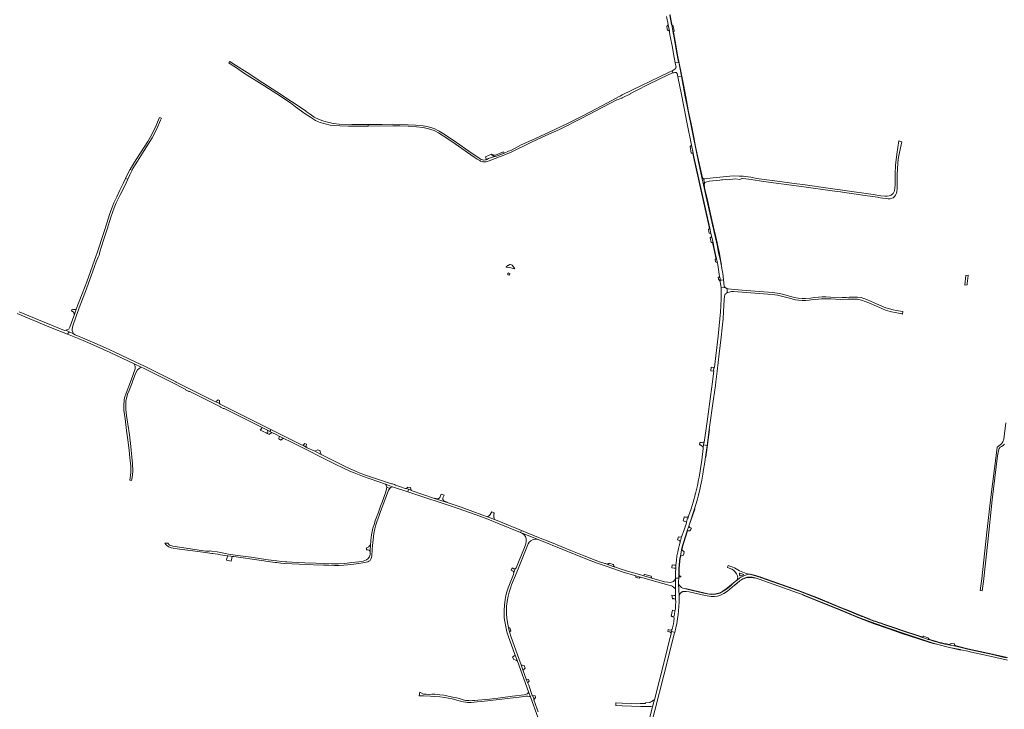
# Model space of a CAD drawing. Extents: x 146402 to 164798, y 455483 to 464134.
# Tile 563 of 575: x 161628 to 163053, y 461527 to 462524. Entities that reach past the tile are written whole.
import ezdxf

# ---------------------------------------------------------------- set-up
doc = ezdxf.new("R2010")
doc.units = 0
doc.header["$LTSCALE"] = 0.2
for name, color, linetype, lineweight in [('B-XX-VH-VERHARDING_ASFALT-GV', 252, 'CONTINUOUS', 18), ('B-XX-VH-VERHARDING_BETONSTRAATSTEEN-GV', 252, 'CONTINUOUS', 18), ('B-XX-VH-VERHARDING_FUNDERING_ZAND-GV', 252, 'CONTINUOUS', 18), ('B-XX-VH-VERHARDING_GRASBETONSTEEN-GV', 252, 'CONTINUOUS', 18), ('B-XX-VH-VERHARDING_PUIN-GV', 252, 'CONTINUOUS', 18), ('B-XX-VH-VERHARDING_STRAATBAKSTEEN-GV', 252, 'CONTINUOUS', 18)]:
    doc.layers.add(name, color=color, linetype=linetype, lineweight=lineweight)

msp = doc.modelspace()

# ---------------------------------------------------------------- linework, layer by layer
at = {"layer": 'B-XX-VH-VERHARDING_ASFALT-GV'}
for points in [[(162564, 462528.222), (162566.264, 462516.502), (162566.278, 462516.428), (162568.106, 462506.973), (162568.124, 462506.879), (162568.444, 462505.222), (162569.414, 462500), (162572.476, 462483.513), (162574.222, 462474.111), (162576.694, 462461.11), (162581.607, 462462.068), (162581.556, 462462.333), (162581.548, 462462.377), (162577.083, 462485.769), (162574.971, 462497.267), (162573.88, 462502.81), (162573.778, 462503.602), (162573.69, 462504.564), (162573.793, 462505.092), (162573.741, 462505.351), (162571.488, 462516.492), (162571.4, 462516.927), (162568.778, 462529.889)], [(161624.286, 462098.886), (161672.514, 462078.813), (161697.03, 462069.01), (161699.462, 462072.326), (161694.649, 462074.51), (161692.502, 462074.486), (161663.399, 462086.403), (161627.19, 462101.39)], [(162378.327, 461522.908), (162376.843, 461526.839), (162371.799, 461540.304), (162371.943, 461542.055), (162370.745, 461545.677), (162369.783, 461546.526), (162364.493, 461561.165), (162363.156, 461564.533), (162361.044, 461570.273), (162356.719, 461582.343), (162353.475, 461590.991), (162350.258, 461599.829), (162338.948, 461630.959), (162336.878, 461638.334), (162335.261, 461644.784), (162333.697, 461652.111), (162332.714, 461658.163), (162332.234, 461664.432), (162332.267, 461669.463), (162332.573, 461675.669), (162333.445, 461682.515), (162334.818, 461690.032), (162336.323, 461696.042), (162338.061, 461701.629), (162339.83, 461706.389), (162347.141, 461724.625), (162363.963, 461765.944), (162365.387, 461768.018), (162367.494, 461770.145), (162370.839, 461771.87), (162373.708, 461772.494), (162377.597, 461771.828), (162380.805, 461771.04), (162352.475, 461782.263), (162355.613, 461780.639), (162358.011, 461778.692), (162359.875, 461776.234), (162360.94, 461772.807), (162361.076, 461769.485), (162360.178, 461765.645), (162358.333, 461760.639), (162346.451, 461731.254), (162345.128, 461729.852), (162342.866, 461724.165), (162342.484, 461721.664), (162334.828, 461702.18), (162333.017, 461696.454), (162331.602, 461690.91), (162330.444, 461685.225), (162329.513, 461677.286), (162328.851, 461669.737), (162328.802, 461664.481), (162329.082, 461658.632), (162329.826, 461653.703), (162331.427, 461645.69), (162333.104, 461638.745), (162335.499, 461631.329), (162344.215, 461607.092), (162344.98, 461604.964), (162348.101, 461596.322), (162364.357, 461551.912), (162366.951, 461544.693), (162367.662, 461543.033), (162377.787, 461515.218)], [(163056.111, 461601.035), (163051.404, 461602.05), (163036.018, 461605.537), (163026.426, 461607.57), (163008.815, 461611.433), (163000, 461613.383), (162984.667, 461617.222), (162982.333, 461617.667), (162972.333, 461619.889), (162969.165, 461620.489), (162966.874, 461620.923), (162965.325, 461621.249), (162963.78, 461621.591), (162962.239, 461621.948), (162960.701, 461622.321), (162959.167, 461622.709), (162957.637, 461623.113), (162956.111, 461623.532), (162954.59, 461623.967), (162953.073, 461624.417), (162952.472, 461624.6), (162943.659, 461627.311), (162942.56, 461627.648), (162937.204, 461629.497), (162934.512, 461630.389), (162927.654, 461632.661), (162906.91, 461639.663), (162891.423, 461644.857), (162878.296, 461649.346), (162875.896, 461650.115), (162873.501, 461650.9), (162871.111, 461651.699), (162868.726, 461652.514), (162866.346, 461653.344), (162863.972, 461654.189), (162861.603, 461655.049), (162859.24, 461655.924), (162856.882, 461656.814), (162854.53, 461657.719), (162852.183, 461658.639), (162849.843, 461659.574), (162847.509, 461660.524), (162846.817, 461660.809), (162838.596, 461664.064), (162828.474, 461668.325), (162817.222, 461672.778), (162783.556, 461686.778), (162754.778, 461697.889), (162700.183, 461717.216), (162699.222, 461717.556), (162689.222, 461720.444), (162683.786, 461721.854), (162681.195, 461721.321), (162678.264, 461720.521), (162674.96, 461719.189), (162670.005, 461716.418), (162666.111, 461713.444), (162665.667, 461713.222), (162662.778, 461710.667), (162661.161, 461709.199), (162655.556, 461704.111), (162650.778, 461700.222), (162645.778, 461697.111), (162641.111, 461694.556), (162635.444, 461693.111), (162629.667, 461692.556), (162625.889, 461692.778), (162617.889, 461694.333), (162593.222, 461700.222), (162590.115, 461700.999), (162587.827, 461701.697), (162585.895, 461702.62), (162584.271, 461703.895), (162583.184, 461704.882), (162582.631, 461705.595), (162581.553, 461708.248), (162582.317, 461690.712), (162583.122, 461692.895), (162583.227, 461693.087), (162583.413, 461693.396), (162583.613, 461693.696), (162583.825, 461693.988), (162584.05, 461694.269), (162584.287, 461694.541), (162584.537, 461694.801), (162584.797, 461695.051), (162585.068, 461695.288), (162585.35, 461695.513), (162585.641, 461695.726), (162585.942, 461695.925), (162586.251, 461696.111), (162586.568, 461696.283), (162586.892, 461696.441), (162587.223, 461696.584), (162587.56, 461696.712), (162589.455, 461696.975), (162592.222, 461696.889), (162596.778, 461696.222), (162619.778, 461691), (162628.556, 461689.556), (162633.556, 461689.667), (162637.889, 461690.222), (162641.889, 461691.556), (162646.778, 461693.778), (162652.333, 461697.444), (162662.333, 461706.222), (162662.693, 461706.519), (162669.889, 461712.444), (162674.222, 461715.222), (162679.222, 461717.111), (162681.222, 461717.444), (162684.667, 461717.667), (162687.778, 461717.333), (162691.9, 461716.529), (162692.333, 461716.444), (162697.889, 461714.778), (162753.667, 461694.889), (162760.74, 461692.282), (162765.239, 461690.624), (162784.666, 461682.88), (162813.466, 461671.068), (162830.741, 461664.029), (162831.698, 461663.64), (162837.571, 461661.264), (162843.451, 461658.904), (162867.29, 461649.927), (162877.223, 461646.556), (162886.667, 461643.444), (162892.676, 461641.295), (162903.444, 461637.444), (162943.889, 461623.889), (162948.635, 461622.598), (162956.556, 461620.444), (162973.778, 461616.111), (162988.778, 461612.778), (162989.981, 461612.521), (163000, 461610.384), (163005.444, 461609.222), (163034.111, 461602.778), (163057.444, 461597.444)], [(162540.798, 461500), (162566.531, 461600.227), (162575.301, 461635.395), (162575.886, 461637.801), (162573.343, 461638.572), (162571.116, 461639.247), (162570.497, 461636.792), (162570.522, 461635.233), (162569.011, 461628.915), (162561.958, 461601.13), (162546.439, 461540.416), (162545.633, 461537.262), (162543.808, 461530.133), (162536.067, 461500)]]:
    msp.add_lwpolyline(points, dxfattribs=at)
for points in [[(162573.793, 462505.092), (162574.156, 462505.87), (162574.313, 462506.207), (162574.413, 462506.435), (162574.527, 462506.657), (162574.656, 462506.871), (162574.797, 462507.076), (162574.952, 462507.272), (162575.099, 462507.435), (162573.787, 462514.553), (162573.609, 462514.648), (162573.334, 462514.812), (162573.068, 462514.989), (162572.811, 462515.179), (162572.563, 462515.382), (162572.326, 462515.597), (162572.142, 462515.781), (162572.1, 462515.823), (162572.026, 462515.902), (162571.488, 462516.492), (162573.741, 462505.351)], [(162572.092, 462449.917), (162573.183, 462446.73), (162574.444, 462447), (162576.222, 462447.222), (162576.789, 462447.182), (162577.778, 462447.111), (162579.554, 462446.066), (162580.488, 462441.19), (162585.439, 462442.201), (162581.607, 462462.068), (162576.694, 462461.11), (162577.851, 462455.026), (162577.333, 462453.889), (162576.222, 462452.333), (162576.036, 462452.175), (162574.778, 462451.111)], [(162131.988, 462372.128), (162132, 462369.556), (162167.667, 462370.19), (162178.111, 462370.19), (162190.222, 462369.525), (162202.111, 462368.747), (162211.546, 462367.631), (162218.287, 462366.435), (162227.855, 462363.354), (162228.703, 462362.946), (162233.927, 462360.24), (162235.444, 462359.111), (162244.778, 462353.111), (162258.333, 462344.222), (162285.444, 462325.111), (162290, 462322), (162293.721, 462319.98), (162294.902, 462319.316), (162297.365, 462318.458), (162298.377, 462318.279), (162300.622, 462318.097), (162301.722, 462318.065), (162303.176, 462318.266), (162308.801, 462320.261), (162309.778, 462320.556), (162328.778, 462327.667), (162339, 462332.222), (162367.778, 462346.111), (162384.889, 462354.111), (162409, 462365), (162441.556, 462381.208), (162471.833, 462397.056), (162492.222, 462407.639), (162492.51, 462407.762), (162494.184, 462408.475), (162498.921, 462410.295), (162499.444, 462410.444), (162500, 462410.727), (162511.641, 462416.652), (162511.889, 462416.778), (162520.624, 462421.335), (162537.444, 462430.111), (162567.222, 462444.667), (162570.667, 462446), (162572.889, 462446.667), (162573.183, 462446.73), (162572.092, 462449.917), (162567.778, 462448), (162500, 462414.906), (162496.778, 462413.333), (162496.667, 462412.889), (162471.222, 462399.778), (162442.778, 462384.778), (162420.667, 462373.667), (162393, 462360.333), (162369, 462349.556), (162353.778, 462342.556), (162338.444, 462334.667), (162335.534, 462333.449), (162328.889, 462330.667), (162318.177, 462326.262), (162315.995, 462325.835), (162312.196, 462325.091), (162306.399, 462322.922), (162304.062, 462321.689), (162302.99, 462321.363), (162302.584, 462321.239), (162299.444, 462320.778), (162295.556, 462321.667), (162292.778, 462323.222), (162278, 462333.667), (162260.111, 462346.111), (162242, 462358.111), (162235.111, 462362.556), (162232, 462364.167), (162228.889, 462365.778), (162224.111, 462367.444), (162218.889, 462369), (162212, 462370.222), (162200.778, 462371.111), (162189.889, 462371.889), (162180.889, 462372.333), (162167.111, 462372.667), (162152.613, 462372.252), (162151.556, 462372.222)], [(162600.146, 462342.146), (162602.511, 462330.56), (162603.556, 462325.444), (162626.609, 462222.14), (162628.34, 462214.382), (162629.103, 462210.962), (162631.323, 462201.011), (162633.111, 462193), (162634.021, 462188.713), (162636.341, 462177.781), (162637.543, 462172.118), (162638.111, 462169.444), (162639.333, 462162.667), (162640.907, 462152.329), (162641.057, 462151.343), (162641.405, 462149.054), (162641.667, 462147.333), (162641.724, 462146.862), (162646.621, 462147.396), (162646.625, 462147.397), (162645.995, 462152.951), (162645.889, 462153.889), (162643.778, 462166.667), (162643.224, 462169.553), (162642.222, 462174.778), (162639.444, 462186.444), (162637.556, 462195.778), (162632.778, 462216.444), (162620.869, 462269.635), (162619.444, 462276), (162617.559, 462284.905), (162615.277, 462295.294), (162610.778, 462315.778), (162602.333, 462355.556), (162593.333, 462401), (162591.222, 462412.222), (162585.439, 462442.201), (162580.488, 462441.19), (162585.444, 462415.333), (162593.778, 462373.333)], [(162598.002, 462340.195), (162599.892, 462330.564), (162601.333, 462330.667), (162601.991, 462330.607), (162602.511, 462330.56), (162600.146, 462342.146), (162598.778, 462340.778)], [(162634.742, 462173.674), (162637.543, 462172.118), (162636.341, 462177.781), (162635.866, 462177.611), (162634.955, 462177.285), (162634.934, 462177.17), (162634.634, 462176.96), (162634.423, 462176.91), (162634.346, 462176.892)], [(162638.665, 462151.218), (162639.068, 462148.98), (162639.168, 462148.327), (162640.84, 462146.766), (162641.724, 462146.862), (162641.667, 462147.333), (162641.405, 462149.054), (162641.057, 462151.343), (162640.907, 462152.329), (162640.645, 462152.013), (162640.168, 462151.61), (162639.669, 462151.354), (162639.25, 462151.258)], [(162647.583, 462138.341), (162646.621, 462147.396), (162640.768, 462146.758), (162641.196, 462146.212), (162641.338, 462146.006), (162641.466, 462145.792), (162641.58, 462145.57), (162641.68, 462145.341), (162641.764, 462145.106), (162641.827, 462144.891), (162642.951, 462135.992), (162648.61, 462136.609), (162648.54, 462136.673), (162648.374, 462136.85), (162648.221, 462137.038), (162648.08, 462137.235), (162647.952, 462137.441), (162647.838, 462137.655), (162647.738, 462137.877), (162647.654, 462138.104), (162647.584, 462138.336)], [(162648.717, 462136.507), (162648.61, 462136.609), (162642.951, 462135.992), (162643.105, 462134.511), (162643.27, 462127.438), (162643.035, 462120.61), (162642.374, 462109.917), (162641.946, 462101.185), (162638.65, 462066.106), (162633.366, 462021.111), (162632.892, 462020.254), (162632.342, 462019.976), (162632.265, 462019.976), (162631.902, 462016.662), (162631.957, 462016.662), (162632.69, 462015.694), (162630.569, 462000), (162627.691, 461978.705), (162623.168, 461946.195), (162619.007, 461915.49), (162618.26, 461913.056), (162617.68, 461908.765), (162620.14, 461908.392), (162622.644, 461908.013), (162625.873, 461931.284), (162632.003, 461975.574), (162634.685, 461994.622), (162635.368, 462000), (162637.357, 462015.662), (162640.418, 462040.487), (162643.172, 462064.411), (162644.498, 462078.277), (162645.77, 462091.316), (162646.593, 462101.338), (162647.164, 462111.436), (162647.912, 462124.364), (162648.179, 462125.213), (162648.283, 462125.489), (162648.401, 462125.76), (162648.534, 462126.024), (162648.681, 462126.28), (162648.842, 462126.528), (162649.016, 462126.767), (162649.203, 462126.997), (162649.401, 462127.215), (162649.612, 462127.423), (162649.833, 462127.619), (162650.065, 462127.803), (162650.306, 462127.974), (162650.556, 462128.131), (162650.814, 462128.275), (162651.079, 462128.405), (162651.352, 462128.52), (162651.63, 462128.621), (162651.913, 462128.706), (162651.912, 462128.72), (162651.726, 462134.999), (162651.423, 462135.063), (162651.123, 462135.142), (162650.828, 462135.237), (162650.538, 462135.346), (162650.254, 462135.471), (162649.977, 462135.61), (162649.707, 462135.763), (162649.446, 462135.929), (162649.193, 462136.109), (162648.95, 462136.302)], [(162000, 461926.759), (161991.536, 461930.992), (161990.762, 461929.684), (161989.909, 461928.244), (161992.706, 461926.846), (162000, 461923.177), (162003.457, 461921.438), (162010.146, 461918.127), (162020.396, 461913.234), (162086.393, 461880.179), (162094.788, 461876.192), (162105.801, 461871.047), (162111.917, 461868.353), (162119.156, 461865.458), (162123.912, 461863.567), (162157.344, 461851.929), (162167.582, 461848.229), (162189.404, 461840.995), (162190.729, 461844.609), (162187.317, 461845.712), (162187.024, 461845.36), (162176.052, 461849.052), (162171.705, 461850.616), (162170.358, 461851.565), (162167.405, 461852.526), (162166.082, 461852.386), (162129.692, 461864.708), (162119.301, 461868.662), (162112.847, 461871.31), (162106.25, 461874.217), (162097.003, 461878.566), (162088.371, 461882.823), (162064.039, 461895.002), (162054.85, 461899.57), (162044.083, 461904.79), (162042.292, 461905.792), (162037.482, 461908.25), (162035.602, 461908.954)], [(162620.14, 461908.392), (162617.68, 461908.765), (162617.244, 461905.538), (162617.275, 461903.737), (162614.957, 461886.696), (162611.014, 461861.978), (162610.289, 461858.171), (162608.787, 461850.266), (162606.114, 461838.709), (162602.735, 461826.012), (162599.637, 461816.465), (162595.999, 461805.665), (162595.545, 461804.318), (162595.131, 461803.127), (162594.284, 461802.559), (162592.713, 461797.528), (162592.709, 461795.989), (162588.852, 461784.583), (162585.871, 461775.759), (162583.687, 461768.401), (162582.171, 461763.022), (162581.191, 461758.814), (162580.256, 461754.047), (162579.167, 461748.364), (162578.281, 461741.44), (162577.559, 461734.911), (162577.271, 461730.544), (162576.949, 461724.096), (162576.78, 461716.039), (162579.305, 461716.039), (162581.686, 461716.039), (162581.824, 461718.107), (162581.789, 461719.395), (162581.873, 461726.732), (162582.047, 461730.133), (162582.81, 461740.68), (162583.457, 461744.974), (162584.031, 461747.792), (162585.822, 461757.174), (162586.717, 461761.372), (162588.463, 461767.867), (162593.771, 461784.623), (162596.097, 461791.509), (162604.528, 461816.167), (162606.567, 461822.653), (162608.422, 461829.113), (162609.925, 461834.599), (162611.702, 461841.858), (162613.265, 461849.019), (162614.989, 461857.618), (162616.495, 461866.332), (162617.668, 461873.258), (162618.871, 461880.925), (162620.297, 461891.093), (162622.644, 461908.013)], [(162163.488, 461845.991), (162159.056, 461847.574), (162158.903, 461845.094), (162157.604, 461840.906), (162152.401, 461826.249), (162150.094, 461820.051), (162146.533, 461810.169), (162144.327, 461804.305), (162142.428, 461798.828), (162140.855, 461793.908), (162139.07, 461788.258), (162138.086, 461783.434), (162137.223, 461778.845), (162136.265, 461771.129), (162135.867, 461768.203), (162135.485, 461765.263), (162135.001, 461754.86), (162134.988, 461754.105), (162134.973, 461753.223), (162134.929, 461750.58), (162134.602, 461748.996), (162134.014, 461747.119), (162133.407, 461746.134), (162132.236, 461744.665), (162129.632, 461742.665), (162124.925, 461740.924), (162118.541, 461739.902), (162108.545, 461738.629), (162098.665, 461737.449), (162089.015, 461736.966), (162079.103, 461737.024), (162069.658, 461737.255), (162056.402, 461737.713), (162040.66, 461738.278), (162029.469, 461738.734), (162022.31, 461739.14), (162014.736, 461739.543), (162012.37, 461739.765), (162007.239, 461740.247), (162000, 461741.208), (161999.883, 461741.224), (161987.317, 461742.858), (161977.596, 461744.261), (161962.909, 461746.282), (161939.692, 461749.345), (161930.17, 461750.785), (161925.577, 461751.923), (161913.704, 461754.121), (161905.349, 461755.393), (161904.019, 461755.411), (161902.685, 461755.208), (161901.408, 461755.019), (161899.67, 461754.992), (161897.334, 461755.395), (161849.291, 461762.209), (161844.794, 461763.958), (161842.408, 461766.633), (161837.716, 461766.888), (161839.928, 461764.286), (161843.001, 461761.52), (161847.222, 461759.956), (161859.323, 461758.202), (161870.795, 461756.632), (161871.15, 461756.583), (161896.972, 461753.047), (161906.141, 461751.751), (161906.747, 461751.674), (161914.664, 461750.664), (161915.445, 461750.564), (161924.76, 461749.022), (161928.158, 461748.46), (161928.424, 461748.424), (161929.237, 461748.315), (161933.573, 461747.732), (161935.177, 461747.551), (161937.907, 461747.242), (161977.811, 461741.862), (161987.392, 461740.4), (161997.431, 461739.003), (162000, 461738.674), (162005.862, 461737.924), (162011.836, 461737.336), (162052.989, 461735.379), (162067.377, 461734.896), (162075.463, 461734.708), (162083.681, 461734.552), (162090.128, 461734.523), (162097.066, 461734.982), (162102.829, 461735.41), (162111.309, 461736.426), (162118.416, 461737.391), (162124.425, 461738.22), (162129.319, 461739.116), (162131.495, 461739.672), (162133.299, 461740.55), (162134.91, 461741.722), (162136.268, 461743.736), (162137.069, 461745.818), (162137.467, 461748.588), (162137.829, 461757.016), (162138.421, 461763.774), (162139.217, 461770.941), (162139.74, 461776.321), (162140.385, 461780.857), (162141.722, 461787.311), (162143.375, 461793.227), (162145.284, 461798.988), (162147.444, 461805.175), (162150.189, 461812.742), (162154.871, 461825.137), (162161.572, 461843.39)], [(162194.491, 461843.393), (162190.729, 461844.609), (162189.404, 461840.995), (162262.402, 461816.796), (162288.61, 461807.625), (162305.413, 461801.298), (162319.579, 461795.653), (162352.475, 461782.263), (162354.205, 461785.015), (162318.675, 461799.418), (162314.991, 461800.861), (162308.99, 461803.212), (162305.04, 461804.732), (162296.741, 461807.925), (162283.747, 461812.708), (162267.036, 461818.644), (162246.307, 461825.532), (162228.149, 461831.565), (162194.651, 461842.696)], [(162360.13, 461782.613), (162354.205, 461785.015), (162352.475, 461782.263), (162380.805, 461771.04), (162447.161, 461744.23), (162463.392, 461738.039), (162474.985, 461733.817), (162486.081, 461729.972), (162499.929, 461725.498), (162500, 461725.477), (162519.739, 461719.541), (162519.759, 461719.358), (162526.059, 461717.487), (162526.299, 461717.624), (162558.694, 461708.404), (162567.224, 461706.065), (162570.054, 461705.296), (162572.276, 461704.455), (162574.059, 461703.263), (162575.796, 461701.652), (162576.91, 461699.561), (162576.78, 461716.039), (162576.252, 461713.66), (162574.233, 461711.548), (162571.353, 461710.256), (162569.392, 461709.833), (162565.707, 461710.276), (162561.147, 461710.996), (162542.786, 461715.973), (162531.128, 461719.426), (162531.139, 461719.514), (162524.773, 461721.258), (162510.893, 461725.35), (162500, 461728.83), (162488.75, 461732.424), (162486.877, 461733.022), (162477.74, 461736.361), (162475.692, 461737.11), (162474.509, 461737.281), (162467.129, 461739.864), (162460.636, 461742.281), (162442.438, 461749.359), (162425.468, 461756.13), (162397.477, 461767.544), (162381.32, 461774.047)], [(162666.665, 461719.625), (162666.889, 461719.222), (162667.222, 461717.778), (162666.778, 461715.778), (162666.111, 461713.444), (162670.005, 461716.418), (162674.96, 461719.189), (162678.264, 461720.521), (162681.195, 461721.321), (162683.786, 461721.854), (162683.222, 461722), (162679.111, 461722.889), (162669.778, 461726.667), (162662.222, 461730.889), (162660.044, 461731.797), (162656.889, 461733.111), (162653.044, 461734.649), (162652.717, 461733.331), (162652.285, 461731.584), (162658.667, 461729), (162661.111, 461727.556), (162662.778, 461725.778), (162665.222, 461722.222)], [(162581.355, 461711.087), (162581.686, 461716.039), (162579.305, 461716.039), (162576.78, 461716.039), (162576.91, 461699.561), (162577.129, 461691.938), (162576.913, 461691.134), (162576.89, 461685.958), (162577.221, 461685.232), (162577.253, 461681.949), (162577.106, 461676.873), (162576.763, 461671.891), (162576.275, 461669.654), (162575.975, 461668.809), (162575.422, 461663.99), (162574.521, 461660.147), (162575.154, 461658.442), (162574.602, 461654.157), (162573.882, 461649.982), (162573.136, 461646.155), (162572.147, 461642.171), (162571.797, 461641.951), (162571.116, 461639.247), (162573.343, 461638.572), (162575.886, 461637.801), (162577.433, 461644.16), (162578.722, 461650.474), (162579.814, 461657.42), (162580.702, 461663.571), (162581.173, 461668.363), (162581.871, 461675.893), (162582.097, 461681.025), (162582.223, 461686.293), (162582.374, 461689.401), (162582.317, 461690.712), (162581.553, 461708.248)], [(162669.556, 461722.889), (162670, 461723.556), (162671.444, 461723.111), (162674.333, 461721.889), (162675.444, 461721.556), (162675.556, 461720.778), (162674.627, 461720.288), (162672, 461719.556), (162670.444, 461719.667), (162669.444, 461720.778)], [(162545.633, 461537.262), (162546.439, 461540.416), (162545.884, 461540.008), (162545.24, 461539.554), (162544.587, 461539.114), (162543.924, 461538.687), (162543.253, 461538.273), (162542.574, 461537.873), (162541.887, 461537.487), (162541.192, 461537.115), (162540.5, 461536.833), (162539.637, 461536.482), (162533.704, 461536.074), (162533.707, 461534.829), (162525.854, 461534.79), (162520.956, 461534.555), (162513.328, 461534.852), (162500, 461535.498), (162490.651, 461535.965), (162490.445, 461532.125), (162500, 461531.704), (162526.98, 461530.79), (162537.794, 461530.728), (162537.674, 461530.369), (162538.188, 461530.383), (162538.937, 461530.706), (162539.679, 461530.663), (162540.212, 461530.631), (162540.805, 461530.453), (162541.182, 461530.329), (162543.808, 461530.133)]]:
    msp.add_lwpolyline(points, close=True, dxfattribs=at)
at = {"layer": 'B-XX-VH-VERHARDING_BETONSTRAATSTEEN-GV'}
for points in [[(162564.247, 462513.814), (162565.325, 462508.26), (162565.703, 462508.32), (162565.83, 462508.323), (162566.027, 462508.314), (162566.222, 462508.29), (162566.415, 462508.251), (162566.604, 462508.196), (162566.788, 462508.127), (162566.965, 462508.044), (162567.136, 462507.947), (162567.297, 462507.837), (162567.449, 462507.714), (162567.689, 462507.452), (162568.106, 462506.973), (162566.278, 462516.428), (162566.275, 462516.414), (162566.205, 462516.199), (162566.121, 462515.99), (162566.023, 462515.786), (162565.911, 462515.59), (162565.786, 462515.403), (162565.648, 462515.224), (162565.499, 462515.056)], [(162302.99, 462321.363), (162304.062, 462321.689), (162306.399, 462322.922), (162312.196, 462325.091), (162315.995, 462325.835), (162315.213, 462325.875), (162314.395, 462326.066), (162313.295, 462326.636), (162312.572, 462327.141), (162311.629, 462327.931), (162310.889, 462329.333), (162301.872, 462325.597), (162302.889, 462322.667), (162303.111, 462322.098), (162303.127, 462321.909), (162303.11, 462321.641)], [(162310.889, 462329.333), (162311.629, 462327.931), (162312.572, 462327.141), (162313.295, 462326.636), (162314.395, 462326.066), (162315.213, 462325.875), (162315.995, 462325.835), (162318.177, 462326.262), (162328.889, 462330.667), (162327.889, 462332.556), (162316.444, 462327.778), (162313.889, 462327.889)], [(162625.81, 462214.966), (162628.34, 462214.382), (162626.609, 462222.14), (162626.188, 462221.73), (162624.954, 462220.526), (162624.66, 462220.239), (162625.318, 462217.221)], [(162627.033, 462208.29), (162628.637, 462201.719), (162629.827, 462201.675), (162630.367, 462201.626), (162630.673, 462201.454), (162630.719, 462201.423), (162631.323, 462201.011), (162629.103, 462210.962), (162628.782, 462209.461), (162628.128, 462208.848), (162627.613, 462208.53)], [(162331.947, 462166.21), (162332.599, 462165.968), (162336.173, 462165.219), (162338.801, 462164.668), (162344.401, 462163.495), (162342.552, 462166.225), (162342.386, 462166.281), (162340.846, 462168.953), (162339.499, 462169.27), (162337.866, 462169.655), (162337.308, 462169.786), (162334.984, 462168.363), (162334.784, 462168.251), (162334.539, 462168.113), (162331.765, 462166.469)], [(162336.78, 462154.389), (162337.232, 462156.44), (162337.336, 462156.913), (162334.684, 462157.428), (162334.594, 462156.959), (162334.552, 462156.739), (162334.203, 462154.924)], [(162651.726, 462134.999), (162651.912, 462128.72), (162651.913, 462128.706), (162652.735, 462129.096), (162654.76, 462129.843), (162656.536, 462130.385), (162658.092, 462130.633), (162660.352, 462130.778), (162660.778, 462130.778), (162704.222, 462127.222), (162716.667, 462126.333), (162724.667, 462125.222), (162730.556, 462124), (162736.222, 462122.556), (162742.222, 462120.889), (162746.889, 462119.667), (162750.778, 462118.778), (162754.778, 462118.111), (162760.111, 462117.667), (162765.222, 462117.667), (162770.556, 462118.333), (162776.778, 462118.889), (162784, 462119.778), (162788.222, 462120.111), (162793.556, 462120.222), (162802, 462119.889), (162815.222, 462119.222), (162826.444, 462119.333), (162835.111, 462119.778), (162839.144, 462119.61), (162840.444, 462119.556), (162846.222, 462118.333), (162856.646, 462114.286), (162867.744, 462109.414), (162881.054, 462103.747), (162887.444, 462101.556), (162889.842, 462101.133), (162895, 462100.222), (162904.556, 462098.222), (162905.686, 462097.704), (162905.99, 462101.54), (162896.353, 462103.212), (162891.922, 462104.267), (162881.36, 462107.057), (162867.971, 462112.708), (162854.993, 462118.722), (162845.602, 462122.099), (162840.477, 462122.584), (162837.405, 462122.66), (162835.217, 462122.635), (162831.613, 462122.594), (162828.111, 462122.278), (162824.667, 462122), (162818, 462121.889), (162801.444, 462122.556), (162794.667, 462122.778), (162789.111, 462122.889), (162778.444, 462122.111), (162772.333, 462121.222), (162764.778, 462120.667), (162760.111, 462120.556), (162754.333, 462121.111), (162749.333, 462122), (162743.333, 462123.556), (162737.111, 462125.444), (162731.778, 462126.778), (162726.889, 462127.889), (162726.855, 462127.893), (162717.918, 462129.113), (162698.544, 462130.782), (162673.676, 462132.809), (162662.141, 462133.741), (162653.286, 462134.457)], [(161705.671, 462104.649), (161703.844, 462105.314), (161702.807, 462102.682), (161705.034, 462101.283), (161706.591, 462099.418), (161706.543, 462095.997), (161709.461, 462104.909), (161708.38, 462104.384)], [(161705.817, 462069.443), (161699.462, 462072.326), (161697.03, 462069.01), (161713.904, 462062.262), (161723.262, 462058.287), (161739.316, 462051.335), (161758.973, 462042.573), (161793.657, 462026.218), (161803.482, 462021.266), (161807.894, 462019.446), (161846.6, 462000), (161868.289, 461989.103), (161868.019, 461988.612), (161872.833, 461986.169), (161873.173, 461986.762), (161918.508, 461964.079), (161918.962, 461963.258), (161922.447, 461961.468), (161923.783, 461961.385), (161978.641, 461933.887), (161986.559, 461929.918), (161989.909, 461928.244), (161990.762, 461929.684), (161991.536, 461930.992), (161918.166, 461967.685), (161917.187, 461968.493), (161911.588, 461971.07), (161909.155, 461972.169), (161854.446, 461999.782), (161854.007, 462000), (161820.024, 462016.863), (161807.529, 462023.051), (161796.05, 462028.454), (161764.635, 462043.177), (161751.979, 462048.988), (161736.733, 462055.782), (161721.972, 462062.343), (161708.317, 462068.178)], [(162632.358, 462020.818), (162628.57, 462021.233), (162628.007, 462016.106), (162631.795, 462015.69)], [(161986.559, 461929.918), (161978.641, 461933.887), (161977.534, 461932.15), (161977.534, 461932.082), (161977.378, 461931.495), (161977.146, 461931.079), (161977.041, 461930.999), (161976.558, 461930.632), (161975.949, 461930.357), (161984.504, 461926.053), (161986.104, 461925.389), (161986.295, 461925.853), (161986.881, 461927.431)], [(161989.909, 461928.244), (161986.559, 461929.918), (161986.881, 461927.431), (161986.295, 461925.853), (161986.104, 461925.389), (161989.478, 461923.991), (161989.638, 461924.158), (161992.706, 461926.846)], [(162010.146, 461918.127), (162003.457, 461921.438), (162003.328, 461919.97), (162002.962, 461918.22), (162002.711, 461917.598), (162005.978, 461915.88), (162006.102, 461916.185), (162008.293, 461917.435)], [(162617.68, 461908.765), (162618.26, 461913.056), (162615.406, 461911.851), (162613.969, 461912.218), (162612.45, 461912.402), (162611.895, 461909.065), (162613.343, 461908.866), (162617.244, 461905.538)], [(162042.98, 461909.999), (162040.74, 461911.057), (162039.051, 461909.284), (162037.482, 461908.25), (162042.292, 461905.792), (162042.285, 461907.643), (162042.848, 461909.696)], [(162062.833, 461900.435), (162059.496, 461901.887), (162054.85, 461899.57), (162064.039, 461895.002), (162062.849, 461899.046)], [(162167.582, 461848.229), (162157.344, 461851.929), (162158.404, 461850.524), (162158.931, 461849.168), (162159.056, 461847.574), (162163.488, 461845.991), (162164.643, 461847.148), (162165.939, 461847.863)], [(162193.403, 461847.138), (162189.402, 461847.727), (162188.449, 461846.729), (162187.317, 461845.712), (162190.729, 461844.609), (162194.491, 461843.393), (162194.003, 461844.746), (162193.412, 461847)], [(162242.217, 461836.122), (162237.855, 461837.635), (162235.84, 461832.774), (162235.774, 461832.68), (162235.617, 461832.473), (162235.447, 461832.277), (162235.266, 461832.091), (162235.073, 461831.917), (162234.87, 461831.756), (162234.657, 461831.607), (162234.436, 461831.471), (162234.207, 461831.349), (162233.97, 461831.242), (162233.728, 461831.15), (162233.48, 461831.072), (162233.228, 461831.01), (162232.973, 461830.964), (162232.715, 461830.933), (162232.456, 461830.918), (162232.196, 461830.92), (162228.379, 461831.976), (162228.149, 461831.565), (162246.307, 461825.532), (162246.396, 461826.06), (162242.92, 461827.388), (162242.681, 461827.479), (162242.447, 461827.585), (162242.221, 461827.706), (162242.002, 461827.84), (162241.793, 461827.988), (162241.593, 461828.148), (162241.403, 461828.321), (162241.224, 461828.505), (162241.058, 461828.7), (162240.903, 461828.905), (162240.762, 461829.119), (162240.635, 461829.341), (162240.521, 461829.571), (162240.422, 461829.808), (162240.338, 461830.05), (162240.27, 461830.297), (162240.217, 461830.548), (162240.179, 461830.802), (162240.158, 461831.058), (162240.152, 461831.314), (162240.163, 461831.57), (162240.189, 461831.826), (162240.231, 461832.078), (162240.29, 461832.328), (162240.296, 461832.353)], [(162314.78, 461810.712), (162311.306, 461811.986), (162307.771, 461806.956), (162307.733, 461806.878), (162307.642, 461806.729), (162307.538, 461806.589), (162307.422, 461806.459), (162307.294, 461806.341), (162307.155, 461806.235), (162307.008, 461806.142), (162306.945, 461806.109), (162305.04, 461804.732), (162308.99, 461803.212), (162314.991, 461800.861), (162314.584, 461802.804), (162314.549, 461802.905), (162314.421, 461803.308), (162314.308, 461803.715), (162314.21, 461804.127), (162314.128, 461804.542), (162314.062, 461804.96), (162314.012, 461805.38), (162313.977, 461805.801), (162313.959, 461806.224), (162313.956, 461806.647), (162313.97, 461807.07), (162313.999, 461807.492), (162314.045, 461807.912), (162314.106, 461808.331), (162314.183, 461808.747), (162314.276, 461809.159), (162314.385, 461809.568), (162314.508, 461809.973), (162314.647, 461810.372)], [(162595.545, 461804.318), (162595.999, 461805.665), (162595.873, 461805.545), (162595.652, 461805.356), (162595.42, 461805.178), (162595.179, 461805.014), (162594.929, 461804.863), (162594.671, 461804.726), (162594.406, 461804.603), (162594.135, 461804.495), (162593.859, 461804.402), (162593.577, 461804.325), (162593.292, 461804.263), (162593.004, 461804.216), (162592.714, 461804.186), (162592.422, 461804.171), (162592.131, 461804.173), (162591.839, 461804.19), (162591.549, 461804.223), (162591.262, 461804.273), (162589.62, 461804.642), (162589.427, 461803.996), (162587.996, 461799.169), (162587.956, 461798.972), (162592.713, 461797.528), (162594.284, 461802.559), (162595.131, 461803.127)], [(162596.52, 461791.352), (162596.097, 461791.509), (162593.771, 461784.623), (162594.123, 461784.484), (162595.92, 461784.714), (162597.813, 461784.425), (162600.084, 461788.454), (162597.887, 461789.168)], [(162583.687, 461768.401), (162585.871, 461775.759), (162582.943, 461775.424), (162581.497, 461775.674), (162579.877, 461771.553), (162581.447, 461771.205), (162582.718, 461770.434)], [(162135.001, 461754.86), (162135.485, 461765.263), (162135.054, 461763.993), (162134.276, 461762.765), (162133.109, 461761.433), (162131.478, 461760.587), (162129.976, 461760.028), (162129.97, 461757.173), (162131.395, 461757.05), (162132.294, 461756.886), (162133.205, 461756.484), (162133.971, 461756.084)], [(162586.159, 461756.838), (162585.822, 461757.174), (162584.031, 461747.792), (162584.513, 461748.155), (162584.6, 461748.221), (162588.462, 461749.245), (162589.369, 461754.086), (162586.446, 461756.553)], [(161929.237, 461748.315), (161928.424, 461748.424), (161927.267, 461742.028), (161933.967, 461740.86), (161934.734, 461745.104), (161935.177, 461747.551), (161933.573, 461747.732)], [(162342.988, 461729.586), (162340.401, 461731), (162338.96, 461727.479), (162340.98, 461726.72), (162341.18, 461726.618), (162341.373, 461726.502), (162341.557, 461726.372), (162341.731, 461726.23), (162341.894, 461726.075), (162342.047, 461725.91), (162342.187, 461725.734), (162342.314, 461725.548), (162342.428, 461725.354), (162342.527, 461725.152), (162342.613, 461724.944), (162342.683, 461724.73), (162342.731, 461724.54), (162342.866, 461724.165), (162345.128, 461729.852)], [(162575.632, 461735.149), (162572.044, 461735.613), (162571.63, 461731.289), (162575.279, 461730.813), (162577.271, 461730.544), (162577.559, 461734.911)], [(162526.059, 461717.487), (162519.759, 461719.358), (162519.641, 461718.449), (162519.313, 461717.704), (162524.272, 461716.01)], [(162532.472, 461721.235), (162531.722, 461721.455), (162531.139, 461719.514), (162531.128, 461719.426), (162542.786, 461715.973), (162541.647, 461718.785)], [(162582.188, 461719.355), (162581.789, 461719.395), (162581.824, 461718.107), (162583.132, 461718.05), (162584.492, 461717.958), (162584.772, 461719.045), (162583.134, 461719.262)], [(162669.556, 461722.889), (162669.444, 461720.778), (162670.444, 461719.667), (162672, 461719.556), (162674.627, 461720.288), (162675.556, 461720.778), (162675.444, 461721.556), (162674.333, 461721.889), (162671.444, 461723.111), (162670, 461723.556)], [(162575.191, 461691.304), (162571.897, 461691.69), (162572.677, 461686.178), (162572.8, 461686.279), (162572.934, 461686.368), (162573.076, 461686.443), (162573.225, 461686.503), (162573.379, 461686.549), (162573.536, 461686.579), (162573.696, 461686.593), (162573.857, 461686.591), (162573.866, 461686.59), (162574.017, 461686.574), (162574.174, 461686.54), (162574.327, 461686.491), (162574.475, 461686.427), (162574.487, 461686.421), (162575.067, 461686.305), (162576.89, 461685.958), (162576.913, 461691.134)], [(162575.975, 461668.809), (162572.838, 461669.639), (162570.806, 461660.944), (162571.007, 461660.945), (162571.449, 461660.93), (162571.806, 461660.872), (162572.016, 461660.838), (162572.376, 461660.732), (162572.704, 461660.556), (162572.923, 461660.368), (162574.521, 461660.147), (162575.422, 461663.99)], [(162337.456, 461644.29), (162335.261, 461644.784), (162336.878, 461638.334), (162338.731, 461640.097)], [(162571.116, 461639.247), (162571.797, 461641.951), (162569.501, 461641.039), (162566.268, 461641.777), (162565.727, 461639.142), (162568.966, 461638.386), (162570.497, 461636.792)], [(162943.659, 461627.311), (162943.546, 461627.869), (162943.486, 461628.164), (162943.375, 461628.708), (162943.081, 461628.796), (162942.981, 461628.85), (162942.89, 461628.917), (162942.81, 461628.996), (162942.741, 461629.086), (162942.685, 461629.184), (162942.644, 461629.29), (162942.619, 461629.4), (162942.609, 461629.512), (162942.615, 461629.625), (162942.636, 461629.736), (162942.655, 461629.789), (162942.673, 461629.843), (162942.701, 461629.896), (162942.295, 461630.019), (162940.905, 461630.44), (162936.155, 461632.185), (162935.131, 461631.065), (162934.882, 461630.793), (162934.512, 461630.389), (162937.204, 461629.497), (162942.56, 461627.648)], [(162972.333, 461619.889), (162982.333, 461617.667), (162981.733, 461618.666), (162981, 461619.889), (162980.664, 461621.03), (162975.78, 461621.801), (162974.111, 461620.444), (162973.348, 461620.206)], [(162348.101, 461596.322), (162344.98, 461604.964), (162341.271, 461602.105), (162343.14, 461598.32), (162346.269, 461597.727)], [(162355.318, 461590.177), (162353.475, 461590.991), (162356.719, 461582.343), (162357.55, 461584.027), (162359.432, 461585.848), (162357.986, 461589.793)], [(162364.208, 461569.746), (162361.044, 461570.273), (162363.156, 461564.533), (162364.148, 461566.101), (162365.298, 461566.958)], [(162366.951, 461544.693), (162364.357, 461551.912), (162363.921, 461550.218), (162362.631, 461549.052), (162360.834, 461548.156), (162358.188, 461547.62), (162341.254, 461545.483), (162323.658, 461543.212), (162307.769, 461541.306), (162291.03, 461539.688), (162286.328, 461539.18), (162283.011, 461539.183), (162280.074, 461538.989), (162277.662, 461539.101), (162273.793, 461539.469), (162269.512, 461540.338), (162262.412, 461542.454), (162254.66, 461544.221), (162248.113, 461545.588), (162241.587, 461546.717), (162236.096, 461547.32), (162233.128, 461547.788), (162228.92, 461548.156), (162224.332, 461548.365), (162220.106, 461548.106), (162216.071, 461548.249), (162213.506, 461548.253), (162212.19, 461548.573), (162207.019, 461551.164), (162206.097, 461545.975), (162212.387, 461545.789), (162222.352, 461545.422), (162228.299, 461545.065), (162236.119, 461544.425), (162243.307, 461543.454), (162248.091, 461542.619), (162253.563, 461541.509), (162265.67, 461538.505), (162270.217, 461537.451), (162273.379, 461536.821), (162275.866, 461536.574), (162278.096, 461536.454), (162281.281, 461536.546), (162285.747, 461536.769), (162289.899, 461537.093), (162296.048, 461537.862), (162317.396, 461540.253), (162342.122, 461543.027), (162350.615, 461544.222), (162360.208, 461545.415), (162362.702, 461545.602), (162365.085, 461545.206)], [(162373.999, 461546.149), (162369.783, 461546.526), (162370.745, 461545.677), (162371.943, 461542.055), (162371.799, 461540.304), (162374.568, 461543.436)]]:
    msp.add_lwpolyline(points, close=True, dxfattribs=at)
at = {"layer": 'B-XX-VH-VERHARDING_FUNDERING_ZAND-GV'}
for points in [[(162044.824, 462385.137), (162044.877, 462385.101), (162048.667, 462382.556), (162056.111, 462377.778), (162060.556, 462375.778), (162062.889, 462375.222), (162070, 462372.889), (162077.222, 462371.333), (162083.111, 462370.556), (162091.111, 462370.111), (162103.556, 462369.778), (162132, 462369.556), (162131.988, 462372.128), (162128.333, 462372.111), (162108.667, 462372.222), (162090, 462372.778), (162082, 462373.556), (162075.222, 462374.889), (162067.889, 462376.778), (162061.222, 462379.333), (162054.111, 462382.889), (162048.222, 462386.889), (162042.667, 462391.111), (162042.288, 462391.377), (162000, 462419.3), (161979.979, 462432.52), (161957.2, 462447.277), (161940.135, 462457.926), (161931.873, 462463.081), (161930.696, 462461.232), (161931.111, 462461), (161937.829, 462456.521), (161940.111, 462455), (161953.222, 462445.889), (161982.444, 462427.556), (162000, 462416.378), (162019.889, 462403.556), (162027.222, 462397.889), (162040.889, 462387.778)], [(161787.444, 462307), (161790.667, 462306), (161790.444, 462306.222), (161791.667, 462308.556), (161798.333, 462319.333), (161808.222, 462334.556), (161819.778, 462352.889), (161826.444, 462365.667), (161831.778, 462378.444), (161832.905, 462381.367), (161830.039, 462382.436), (161827.214, 462375.337), (161825.444, 462370.889), (161819.222, 462357.667), (161813.333, 462347.556), (161802.667, 462331.333), (161793, 462316), (161787.778, 462307.111)], [(161781.022, 462294.07), (161784.371, 462293.047), (161787.414, 462299.324), (161790.667, 462306), (161787.444, 462307), (161787.222, 462306.778), (161784.062, 462300.289)], [(161784.371, 462293.047), (161781.022, 462294.07), (161780.543, 462293.024), (161777.633, 462286.666), (161772.948, 462277.126), (161768.492, 462267.704), (161765.906, 462262.838), (161764.13, 462258.767), (161761.292, 462251.241), (161757.94, 462242.05), (161754.021, 462229.674), (161749.505, 462215.875), (161740.119, 462186.752), (161738.61, 462182.572), (161724.951, 462144.728), (161721.579, 462136.06), (161718.24, 462127.476), (161709.461, 462104.909), (161706.543, 462095.997), (161706.159, 462094.9), (161700.654, 462079.182), (161698.998, 462076.314), (161694.649, 462074.51), (161699.462, 462072.326), (161705.817, 462069.443), (161703.75, 462074.342), (161703.915, 462076.394), (161704.753, 462080.954), (161709.603, 462095.223), (161715.497, 462110.826), (161723.137, 462130.464), (161731.428, 462153.32), (161738.582, 462173.633), (161741.506, 462180.368), (161742.813, 462183.379), (161743.747, 462188.066), (161748.742, 462203.625), (161754.536, 462220.851), (161759.809, 462238.078), (161764.589, 462251.852), (161767.665, 462259.103), (161771.397, 462266.516), (161773.415, 462270.51), (161779.388, 462282.584), (161784.34, 462292.981)], [(162995.778, 462140), (162999, 462140.111), (162999.222, 462142), (163000.556, 462154), (163000.556, 462154.111), (162997.222, 462153.778), (162995.79, 462140.113)], [(161803.482, 462021.266), (161793.657, 462026.218), (161794.946, 462022.321), (161795.189, 462018.932), (161789.021, 462002.332), (161788.152, 462000), (161782.086, 461983.723), (161779.769, 461976.718), (161779.266, 461974.036), (161778.478, 461965.984), (161778.505, 461959.028), (161780.293, 461946.35), (161782.269, 461929.613), (161784.305, 461916.163), (161786.274, 461901.315), (161787.303, 461890.229), (161788.669, 461878.254), (161788.919, 461868.547), (161787.323, 461858.021), (161789.866, 461857.516), (161790.677, 461861.603), (161791.553, 461870.502), (161791.026, 461882.279), (161790.097, 461891.165), (161788.928, 461906.736), (161786.668, 461923.197), (161784.373, 461938.859), (161782.61, 461951.391), (161781.495, 461959.859), (161781.289, 461962.194), (161781.277, 461962.251), (161781.277, 461962.325), (161781.277, 461970.461), (161781.277, 461972.305), (161783.658, 461982.095), (161786.294, 461987.397), (161788.599, 461993.636), (161790.98, 462000), (161791.684, 462001.881), (161796.031, 462012.857), (161798.388, 462017.295), (161800.784, 462019.461)], [(161917.044, 461972.844), (161915.128, 461973.916), (161911.588, 461971.07), (161917.187, 461968.493), (161916.849, 461971.037)]]:
    msp.add_lwpolyline(points, close=True, dxfattribs=at)
msp.add_lwpolyline([(163055, 461940.667), (163052, 461917.222), (163050.778, 461913.333), (163048.778, 461910.222), (163044.778, 461907.444), (163042.556, 461905.556), (163040.889, 461893.667), (163033.444, 461833.444), (163027.333, 461778.222), (163020.222, 461715), (163018.052, 461698.306), (163020.921, 461697.987), (163022.556, 461711.444), (163029.222, 461768.444), (163035.222, 461829.444), (163043.111, 461893), (163044.222, 461900.444), (163045.556, 461903.778), (163047.111, 461905.444), (163048.977, 461906.497), (163051.444, 461907.889), (163053.333, 461909.778)], dxfattribs=at)
at = {"layer": 'B-XX-VH-VERHARDING_GRASBETONSTEEN-GV'}
for points in [[(162571.488, 462516.492), (162572.026, 462515.902), (162572.1, 462515.823), (162572.142, 462515.781), (162571.89, 462517.026), (162569.268, 462529.988), (162569.073, 462530.956), (162568.688, 462530.337), (162568.778, 462529.889), (162571.4, 462516.927)], [(162581.607, 462462.068), (162585.439, 462442.201), (162591.222, 462412.222), (162593.333, 462401), (162602.333, 462355.556), (162610.778, 462315.778), (162615.277, 462295.294), (162615.892, 462294.864), (162609.437, 462324.826), (162606.088, 462340.221), (162603.405, 462353.797), (162600.014, 462370.974), (162596.052, 462390.655), (162592.85, 462406.988), (162588.911, 462427.703), (162584.774, 462449.203), (162580.607, 462470.196), (162577.333, 462487.47), (162574.454, 462503.334), (162574.156, 462505.87), (162573.793, 462505.092), (162573.69, 462504.564), (162573.778, 462503.602), (162573.88, 462502.81), (162574.971, 462497.267), (162577.083, 462485.769), (162581.548, 462462.377), (162581.556, 462462.333)], [(162626.188, 462221.73), (162626.609, 462222.14), (162603.556, 462325.444), (162602.511, 462330.56), (162601.991, 462330.607), (162603.067, 462325.339)], [(162617.559, 462284.905), (162619.444, 462276), (162620.869, 462269.635), (162632.778, 462216.444), (162637.556, 462195.778), (162639.444, 462186.444), (162642.222, 462174.778), (162643.224, 462169.553), (162643.657, 462169.609), (162642.231, 462176.499), (162640.514, 462185.818), (162635.322, 462209.556), (162631.987, 462223.836), (162627.672, 462242.93), (162623.197, 462263.219), (162619.679, 462278.306), (162618.466, 462285.358), (162618.584, 462285.732), (162618.877, 462286.234), (162619.01, 462286.345), (162619.2, 462286.402), (162619.111, 462286.778), (162618.961, 462287.467), (162618.883, 462287.827), (162618.716, 462287.738), (162618.222, 462287.333), (162617.778, 462285.889)], [(162635.866, 462177.611), (162636.341, 462177.781), (162634.021, 462188.713), (162633.111, 462193), (162631.323, 462201.011), (162630.719, 462201.423), (162632.622, 462192.894), (162633.532, 462188.609)], [(162670.107, 461712.105), (162669.889, 461712.444), (162662.693, 461706.519), (162662.948, 461706.21)], [(162669.889, 461712.444), (162670.107, 461712.105), (162674.503, 461714.901), (162679.327, 461716.723), (162681.268, 461717.046), (162684.659, 461717.266), (162687.718, 461716.937), (162691.823, 461716.136), (162691.9, 461716.529), (162687.778, 461717.333), (162684.667, 461717.667), (162681.222, 461717.444), (162679.222, 461717.111), (162674.222, 461715.222)], [(162683.786, 461721.854), (162689.222, 461720.444), (162699.222, 461717.556), (162700.183, 461717.216), (162754.778, 461697.889), (162783.556, 461686.778), (162817.222, 461672.778), (162828.474, 461668.325), (162838.596, 461664.064), (162846.817, 461660.809), (162847.509, 461660.524), (162849.843, 461659.574), (162852.183, 461658.639), (162854.53, 461657.719), (162856.882, 461656.814), (162859.24, 461655.924), (162861.603, 461655.049), (162863.972, 461654.189), (162866.346, 461653.344), (162868.726, 461652.514), (162871.111, 461651.699), (162873.501, 461650.9), (162875.896, 461650.115), (162878.296, 461649.346), (162891.423, 461644.857), (162906.91, 461639.663), (162927.654, 461632.661), (162934.512, 461630.389), (162934.882, 461630.793), (162927.813, 461633.135), (162907.069, 461640.137), (162891.583, 461645.331), (162878.453, 461649.821), (162876.05, 461650.591), (162873.658, 461651.375), (162871.271, 461652.173), (162868.889, 461652.987), (162866.512, 461653.816), (162864.141, 461654.659), (162861.775, 461655.518), (162859.415, 461656.392), (162857.06, 461657.281), (162854.711, 461658.185), (162852.367, 461659.104), (162850.03, 461660.038), (162847.698, 461660.987), (162847.004, 461661.273), (162838.785, 461664.527), (162828.663, 461668.788), (162817.41, 461673.241), (162783.742, 461687.242), (162754.951, 461698.358), (162700.35, 461717.687), (162699.375, 461718.032), (162689.361, 461720.924), (162684.955, 461722.095)], [(162661.161, 461709.199), (162660.892, 461709.495), (162655.295, 461704.414), (162650.545, 461700.548), (162645.576, 461697.457), (162640.963, 461694.931), (162635.375, 461693.506), (162629.66, 461692.957), (162625.939, 461693.176), (162617.974, 461694.724), (162593.317, 461700.611), (162590.212, 461701.387), (162590.115, 461700.999), (162593.222, 461700.222), (162617.889, 461694.333), (162625.889, 461692.778), (162629.667, 461692.556), (162635.444, 461693.111), (162641.111, 461694.556), (162645.778, 461697.111), (162650.778, 461700.222), (162655.556, 461704.111)], [(162892.359, 461640.643), (162892.676, 461641.295), (162886.667, 461643.444), (162877.223, 461646.556), (162867.29, 461649.927), (162843.451, 461658.904), (162837.571, 461661.264), (162831.698, 461663.64), (162830.741, 461664.029), (162813.466, 461671.068), (162784.666, 461682.88), (162765.239, 461690.624), (162760.74, 461692.282), (162760.563, 461691.999), (162764.409, 461690.559), (162802.316, 461675.28), (162814.409, 461670.288), (162828.194, 461664.624), (162843.428, 461658.311), (162864.501, 461650.325), (162884.324, 461643.438)], [(162948.53, 461622.212), (162948.635, 461622.598), (162943.889, 461623.889), (162903.444, 461637.444), (162892.676, 461641.295), (162892.359, 461640.643), (162903.127, 461636.792), (162943.844, 461623.457)], [(162943.546, 461627.869), (162943.659, 461627.311), (162952.472, 461624.6), (162953.073, 461624.417), (162954.59, 461623.967), (162956.111, 461623.532), (162957.637, 461623.113), (162959.167, 461622.709), (162960.701, 461622.321), (162962.239, 461621.948), (162963.78, 461621.591), (162965.325, 461621.249), (162966.874, 461620.923), (162969.165, 461620.489), (162972.333, 461619.889), (162973.348, 461620.206), (162969.258, 461620.98), (162966.972, 461621.413), (162965.431, 461621.738), (162963.891, 461622.079), (162962.354, 461622.435), (162960.821, 461622.806), (162959.292, 461623.193), (162957.767, 461623.596), (162956.246, 461624.014), (162954.73, 461624.447), (162953.217, 461624.896), (162952.618, 461625.078)], [(162989.981, 461612.521), (162988.778, 461612.778), (162973.778, 461616.111), (162956.556, 461620.444), (162948.635, 461622.598), (162948.53, 461622.212), (162956.455, 461620.057), (162973.686, 461615.722), (162981.973, 461613.88), (162989.744, 461611.956)]]:
    msp.add_lwpolyline(points, close=True, dxfattribs=at)
msp.add_lwpolyline([(163057.726, 461601.549), (163035.651, 461606.302), (163000, 461613.982), (162983.255, 461618.299), (162981.733, 461618.666), (162982.333, 461617.667), (162984.667, 461617.222), (163000, 461613.383), (163008.815, 461611.433), (163026.426, 461607.57), (163036.018, 461605.537), (163051.404, 461602.05), (163056.111, 461601.035)], dxfattribs=at)
at = {"layer": 'B-XX-VH-VERHARDING_PUIN-GV'}
for points in [[(162617.61, 462293.679), (162617.658, 462293.458), (162618.794, 462288.233), (162618.883, 462287.827), (162619.869, 462288.35), (162620.997, 462288.815), (162622.395, 462289.256), (162626.225, 462290.085), (162641.312, 462291.733), (162643.665, 462291.989), (162644.778, 462292.111), (162649.222, 462292.778), (162651.667, 462292.333), (162651.705, 462292.272), (162663.864, 462293.442), (162669.865, 462292.772), (162673.222, 462294), (162673.523, 462293.977), (162679, 462293.556), (162686.333, 462292.444), (162704.444, 462289.556), (162762.778, 462281.778), (162803.667, 462276.111), (162815.56, 462274.541), (162831.444, 462272.444), (162834.889, 462271.889), (162851.556, 462269.444), (162869.333, 462267), (162873.238, 462266.207), (162877, 462265.444), (162881.889, 462265.111), (162884.778, 462264.778), (162887.556, 462264.778), (162889.889, 462265.444), (162891.889, 462266.333), (162894, 462267.889), (162895.444, 462269.778), (162896.778, 462272.778), (162897.444, 462275.222), (162897.778, 462278.889), (162897.778, 462285), (162897.889, 462298.667), (162898.333, 462309.222), (162899.222, 462321.889), (162900.007, 462327.089), (162904.418, 462347.269), (162900.397, 462348.351), (162897.111, 462329.444), (162895.556, 462313.444), (162894.889, 462301), (162894.778, 462285.222), (162894.444, 462279.889), (162893.778, 462276.222), (162891.778, 462272.444), (162889, 462270), (162886, 462268.778), (162883.333, 462268.556), (162880.111, 462268.444), (162874.111, 462269.222), (162863.222, 462270.778), (162825.556, 462276.333), (162801.556, 462279.778), (162761.497, 462285.252), (162752.778, 462286.444), (162720.556, 462290.444), (162694.111, 462294.222), (162686, 462295.778), (162678.27, 462296.793), (162675, 462297.222), (162669.111, 462297.556), (162660.333, 462297.778), (162650.667, 462297.111), (162636.444, 462295.556), (162622.556, 462293.889), (162619.277, 462293.357), (162618.409, 462293.39), (162617.657, 462293.65)], [(162615.277, 462295.294), (162617.559, 462284.905), (162617.778, 462285.889), (162618.222, 462287.333), (162618.716, 462287.738), (162618.883, 462287.827), (162618.794, 462288.233), (162617.658, 462293.458), (162617.61, 462293.679), (162616.819, 462294.168), (162616.333, 462294.556), (162615.892, 462294.864)]]:
    msp.add_lwpolyline(points, close=True, dxfattribs=at)
at = {"layer": 'B-XX-VH-VERHARDING_STRAATBAKSTEEN-GV'}
for points in [[(162626.337, 461931.211), (162625.873, 461931.284), (162622.644, 461908.013), (162620.297, 461891.093), (162620.756, 461891.062)], [(162604.988, 461816.014), (162604.528, 461816.167), (162596.097, 461791.509), (162596.52, 461791.352)], [(162594.123, 461784.484), (162593.771, 461784.623), (162588.463, 461767.867), (162586.717, 461761.372), (162585.822, 461757.174), (162586.159, 461756.838), (162587.106, 461761.277), (162588.847, 461767.755)], [(162583.853, 461744.913), (162584.513, 461748.155), (162584.031, 461747.792), (162583.457, 461744.974), (162582.81, 461740.68), (162582.047, 461730.133), (162581.873, 461726.732), (162581.789, 461719.395), (162582.188, 461719.355), (162582.273, 461726.733), (162582.444, 461730.082), (162583.207, 461740.63)], [(162486.907, 461735.984), (162481.636, 461737.726), (162481.283, 461737.525), (162480.922, 461737.337), (162480.554, 461737.164), (162480.179, 461737.005), (162479.798, 461736.861), (162479.412, 461736.733), (162479.021, 461736.619), (162478.626, 461736.521), (162478.228, 461736.439), (162477.827, 461736.372), (162477.74, 461736.361), (162486.877, 461733.022), (162488.75, 461732.424), (162488.613, 461732.593), (162488.376, 461732.91), (162488.153, 461733.236), (162487.942, 461733.572), (162487.746, 461733.916), (162487.563, 461734.267), (162487.395, 461734.625), (162487.242, 461734.99), (162487.103, 461735.361), (162486.979, 461735.737)]]:
    msp.add_lwpolyline(points, close=True, dxfattribs=at)

doc.saveas('drawing.dxf')
